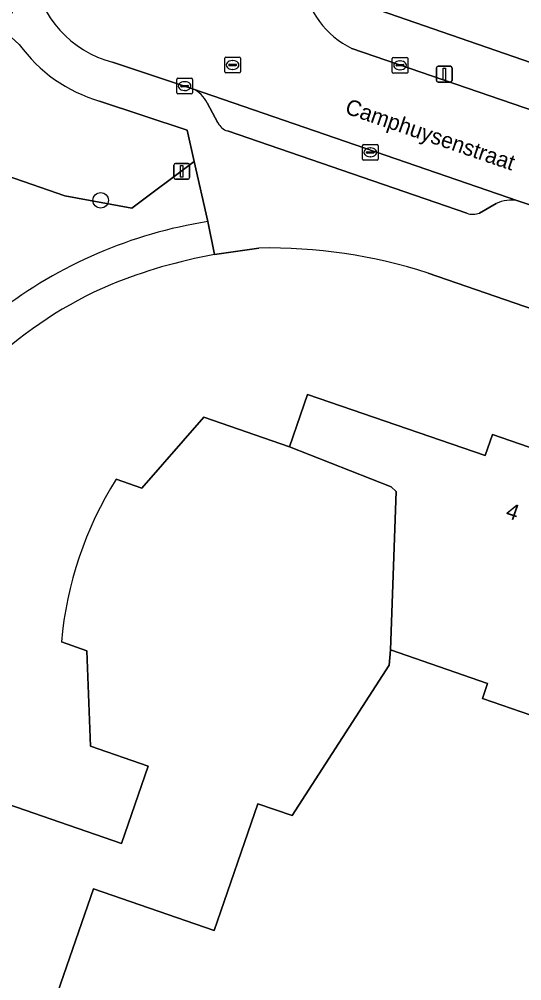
# Model space of a CAD drawing. Extents: x 160349 to 161355, y 381727 to 382854.
# Drawn here: x 160611.9 to 160643.7, y 381959.4 to 382020.3 of the extents above; entities that cross this region are included whole.
import ezdxf

# ---------------------------------------------------------------- set-up
doc = ezdxf.new("R2010")
doc.units = 0
for name, color, linetype in [('IMGEO_Boom', 7, 'Continuous'), ('IMGEO_Erf', 7, 'Continuous'), ('IMGEO_Groenvoorziening', 7, 'Continuous'), ('IMGEO_Kolk', 7, 'Continuous'), ('IMGEO_Lichtmast', 7, 'Continuous'), ('IMGEO_Openbare_ruimte_label', 7, 'Continuous'), ('IMGEO_Pand', 7, 'Continuous'), ('IMGEO_Pand_nummerreeks', 7, 'Continuous'), ('IMGEO_Parkeervlak_open', 7, 'Continuous'), ('IMGEO_Rijbaan_lokaal_open', 7, 'Continuous'), ('IMGEO_Rioolput', 7, 'Continuous'), ('IMGEO_Voetpad_open', 7, 'Continuous')]:
    doc.layers.add(name, color=color, linetype=linetype)

msp = doc.modelspace()

# ---------------------------------------------------------------- linework, layer by layer
at = {"layer": 'IMGEO_Boom'}
msp.add_circle((160617.013, 382008.859), 0.489, dxfattribs=at)
at = {"layer": 'IMGEO_Erf'}
for points in [[(160650.519, 382033.712), (160648.07, 382034.218), (160650.024, 382043.674), (160641.875, 382046.842), (160632.646, 382023.106), (160634.111, 382021.11), (160682.304, 382004.436)], [(160627.036, 382005.833), (160624.224, 382005.419)], [(160676.188, 381990.831), (160661.527, 381996.056), (160637.756, 382004.251)], [(160617.992, 381991.183), (160619.629, 381990.623), (160623.552, 381995.112), (160628.984, 381993.238), (160630.128, 381996.556), (160641.372, 381992.678), (160641.835, 381994.021), (160646.973, 381992.248), (160646.511, 381990.907), (160658.673, 381986.711), (160661.336, 381994.433), (160668.092, 381992.103), (160668.35, 381992.852), (160675.216, 381990.483), (160667.533, 381968.207), (160641.198, 381977.291), (160641.526, 381978.244), (160635.384, 381980.363)], [(160635.384, 381980.363), (160635.293, 381979.403), (160629.147, 381969.866), (160626.967, 381970.618), (160624.197, 381962.588), (160616.551, 381965.226), (160613.54, 381956.498), (160613.822, 381956.401), (160613.572, 381955.675), (160606.683, 381958.052), (160609.361, 381965.817), (160601.095, 381968.668), (160602.754, 381973.481), (160618.335, 381968.106), (160620.023, 381972.998), (160616.368, 381974.259), (160616.133, 381980.304), (160614.523, 381980.875)]]:
    msp.add_lwpolyline(points, dxfattribs=at)
for centre, radius, start, end in [((160627.666, 381972.988), 32.852, 72.11228, 91.09809), ((160630.084, 381972.854), 33.088, 100.20098, 112.11385), ((160627.701, 381979.922), 25.647, 113.12706, 153.69167), ((160637.67, 381978.823), 23.237, 147.86621, 174.93405)]:
    msp.add_arc(centre, radius, start, end, dxfattribs=at)
at = {"layer": 'IMGEO_Groenvoorziening'}
for points in [[(160611.853, 382018.745), (160610.821, 382019.688), (160609.956, 382018.614), (160608.46, 382016.757), (160605.07, 382012.549), (160600.93, 382007.409), (160599.614, 382005.776), (160597.93, 382003.354)], [(160622.943, 382011.327), (160622.502, 382013.309), (160616.946, 382015.154)], [(160593.801, 381995.937), (160590.164, 381986.55), (160595.677, 381984.32), (160600.512, 381995.895), (160603.366, 382002.7), (160611.086, 382010.42), (160614.745, 382009.139), (160618.989, 382008.371), (160622.943, 382011.327)], [(160623.793, 382007.511), (160622.943, 382011.327), (160618.989, 382008.371), (160614.745, 382009.139), (160611.086, 382010.42), (160603.366, 382002.7), (160600.512, 381995.895), (160595.677, 381984.32), (160598.403, 381983.217)]]:
    msp.add_lwpolyline(points, dxfattribs=at)
for centre, radius, start, end in [((160619.573, 382024.287), 9.503, 215.67264, 253.95315), ((160628.359, 381978.679), 29.191, 98.99987, 127.64836)]:
    msp.add_arc(centre, radius, start, end, dxfattribs=at)
at = {"layer": 'IMGEO_Kolk'}
for p, q in [((160635.484, 382016.992), (160635.484, 382017.844)), ((160635.559, 382017.918), (160636.411, 382017.918)), ((160635.743, 382017.412), (160635.743, 382017.424)), ((160636.181, 382017.375), (160635.783, 382017.375)), ((160635.786, 382017.461), (160636.184, 382017.461)), ((160635.972, 382017.698), (160635.997, 382017.698)), ((160636.227, 382017.424), (160636.227, 382017.412)), ((160636.485, 382017.844), (160636.485, 382016.992)), ((160636.411, 382016.918), (160635.559, 382016.918)), ((160635.995, 382017.138), (160635.97, 382017.138)), ((160621.829, 382015.674), (160621.829, 382016.526)), ((160621.904, 382016.6), (160622.756, 382016.6)), ((160622.131, 382016.143), (160622.529, 382016.143)), ((160622.317, 382016.38), (160622.342, 382016.38)), ((160622.83, 382016.526), (160622.83, 382015.674)), ((160622.756, 382015.6), (160621.904, 382015.6)), ((160622.088, 382016.094), (160622.088, 382016.106)), ((160622.526, 382016.057), (160622.128, 382016.057)), ((160622.34, 382015.82), (160622.315, 382015.82)), ((160622.572, 382016.106), (160622.572, 382016.094)), ((160633.596, 382011.471), (160633.596, 382012.323)), ((160633.671, 382012.397), (160634.523, 382012.397)), ((160633.855, 382011.891), (160633.855, 382011.903)), ((160634.293, 382011.854), (160633.895, 382011.854)), ((160633.898, 382011.94), (160634.296, 382011.94)), ((160634.084, 382012.177), (160634.109, 382012.177)), ((160634.339, 382011.903), (160634.339, 382011.891)), ((160634.597, 382012.323), (160634.597, 382011.471)), ((160634.523, 382011.397), (160633.671, 382011.397)), ((160634.107, 382011.617), (160634.082, 382011.617))]:
    msp.add_line(p, q, dxfattribs=at)
for points in [[(160635.484, 382016.992), (160635.484, 382017.844)], [(160635.559, 382017.918), (160636.411, 382017.918)], [(160636.485, 382017.844), (160636.485, 382016.992)], [(160636.411, 382016.918), (160635.559, 382016.918)], [(160621.829, 382015.674), (160621.829, 382016.526)], [(160621.904, 382016.6), (160622.756, 382016.6)], [(160622.83, 382016.526), (160622.83, 382015.674)], [(160622.756, 382015.6), (160621.904, 382015.6)], [(160633.596, 382011.471), (160633.596, 382012.323)], [(160633.671, 382012.397), (160634.523, 382012.397)], [(160634.597, 382012.323), (160634.597, 382011.471)], [(160634.523, 382011.397), (160633.671, 382011.397)]]:
    msp.add_lwpolyline(points, dxfattribs=at)
for centre, radius, start, end in [((160635.561, 382017.842), 0.0765, 91.55205, 178.44795), ((160635.561, 382017.842), 0.0765, 91.55205, 178.44795), ((160635.783, 382017.421), 0.0403, 85.87752, 175.75265), ((160635.78, 382017.411), 0.0366, 178.93798, 274.71019), ((160636.184, 382017.418), 0.043, 264.86636, 352.45326), ((160636.188, 382017.423), 0.0386, 1.73085, 96.63898), ((160636.409, 382017.842), 0.0765, 1.55205, 88.44795), ((160636.409, 382017.842), 0.0765, 1.55205, 88.44795), ((160635.561, 382016.994), 0.0765, 181.55205, 268.44795), ((160635.561, 382016.994), 0.0765, 181.55205, 268.44795), ((160636.409, 382016.994), 0.0765, 271.55205, 358.44795), ((160636.409, 382016.994), 0.0765, 271.55205, 358.44795), ((160621.906, 382016.524), 0.0765, 91.55205, 178.44795), ((160621.906, 382016.524), 0.0765, 91.55205, 178.44795), ((160622.128, 382016.103), 0.0403, 85.87752, 175.75265), ((160622.533, 382016.105), 0.0386, 1.73085, 96.63898), ((160622.754, 382016.524), 0.0765, 1.55205, 88.44795), ((160622.754, 382016.524), 0.0765, 1.55205, 88.44795), ((160621.906, 382015.676), 0.0765, 181.55205, 268.44795), ((160621.906, 382015.676), 0.0765, 181.55205, 268.44795), ((160622.125, 382016.093), 0.0366, 178.93798, 274.71019), ((160622.529, 382016.1), 0.043, 264.86636, 352.45326), ((160622.754, 382015.676), 0.0765, 271.55205, 358.44795), ((160622.754, 382015.676), 0.0765, 271.55205, 358.44795), ((160633.673, 382012.321), 0.0765, 91.55205, 178.44795), ((160633.673, 382012.321), 0.0765, 91.55205, 178.44795), ((160633.895, 382011.9), 0.0403, 85.87752, 175.75265), ((160633.892, 382011.89), 0.0366, 178.93798, 274.71019), ((160634.296, 382011.897), 0.043, 264.86636, 352.45326), ((160634.3, 382011.902), 0.0386, 1.73085, 96.63898), ((160634.521, 382012.321), 0.0765, 1.55205, 88.44795), ((160634.521, 382012.321), 0.0765, 1.55205, 88.44795), ((160633.673, 382011.473), 0.0765, 181.55205, 268.44795), ((160633.673, 382011.473), 0.0765, 181.55205, 268.44795), ((160634.521, 382011.473), 0.0765, 271.55205, 358.44795), ((160634.521, 382011.473), 0.0765, 271.55205, 358.44795)]:
    msp.add_arc(centre, radius, start, end, dxfattribs=at)
for centre, major_axis, ratio, start_param, end_param in [((160635.971, 382017.418), (-0.387, 0.002), 0.722429, 4.712389, 7.853982), ((160635.996, 382017.418), (-0.39, 0.002), 0.717154, 1.570796, 4.712389), ((160622.316, 382016.1), (-0.387, 0.002), 0.722429, 4.712389, 7.853982), ((160622.341, 382016.1), (-0.39, 0.002), 0.717154, 1.570796, 4.712389), ((160634.083, 382011.897), (-0.387, 0.002), 0.722429, 4.712389, 7.853982), ((160634.108, 382011.897), (-0.39, 0.002), 0.717154, 1.570796, 4.712389)]:
    msp.add_ellipse(centre, major_axis=major_axis, ratio=ratio, start_param=start_param, end_param=end_param, dxfattribs=at)
at = {"layer": 'IMGEO_Lichtmast'}
for p, q in [((160638.391, 382017.352), (160639.181, 382017.352)), ((160639.181, 382017.352), (160638.391, 382017.352)), ((160638.291, 382016.452), (160638.291, 382017.252)), ((160638.291, 382017.252), (160638.291, 382016.452)), ((160639.281, 382017.252), (160639.281, 382016.452)), ((160639.281, 382016.452), (160639.281, 382017.252)), ((160639.181, 382016.352), (160638.391, 382016.352)), ((160638.391, 382016.352), (160639.181, 382016.352)), ((160621.656, 382010.297), (160621.656, 382011.097)), ((160621.656, 382011.097), (160621.656, 382010.297)), ((160621.756, 382011.197), (160622.546, 382011.197)), ((160622.546, 382011.197), (160621.756, 382011.197)), ((160622.646, 382011.097), (160622.646, 382010.297)), ((160622.646, 382010.297), (160622.646, 382011.097)), ((160622.546, 382010.197), (160621.756, 382010.197)), ((160621.756, 382010.197), (160622.546, 382010.197))]:
    msp.add_line(p, q, dxfattribs=at)
for points in [[(160638.711, 382017.227), (160638.861, 382017.227), (160638.861, 382016.477), (160638.711, 382016.477), (160638.711, 382017.227)], [(160622.076, 382011.072), (160622.226, 382011.072), (160622.226, 382010.322), (160622.076, 382010.322), (160622.076, 382011.072)]]:
    msp.add_lwpolyline(points, dxfattribs=at)
for centre, start, end in [((160638.391, 382017.252), 90, 180), ((160638.391, 382017.252), 90, 180), ((160639.181, 382017.252), 0, 90), ((160639.181, 382017.252), 360, 90), ((160638.391, 382016.452), 180, 270), ((160638.391, 382016.452), 180, 270), ((160639.181, 382016.452), 270, 0), ((160639.181, 382016.452), 270, 0), ((160621.756, 382011.097), 90, 180), ((160621.756, 382011.097), 90, 180), ((160622.546, 382011.097), 0, 90), ((160622.546, 382011.097), 360, 90), ((160621.756, 382010.297), 180, 270), ((160621.756, 382010.297), 180, 270), ((160622.546, 382010.297), 270, 0), ((160622.546, 382010.297), 270, 0)]:
    msp.add_arc(centre, 0.1, start, end, dxfattribs=at)
at = {"layer": 'IMGEO_Pand'}
msp.add_lwpolyline([(160628.984, 381993.238), (160635.411, 381990.698), (160635.73, 381990.411), (160635.384, 381980.363), (160641.526, 381978.244), (160641.198, 381977.291), (160667.533, 381968.207), (160675.216, 381990.483), (160668.35, 381992.852), (160668.092, 381992.103), (160661.336, 381994.433), (160658.673, 381986.711), (160646.511, 381990.907), (160646.973, 381992.248), (160641.835, 381994.021), (160641.372, 381992.678), (160630.128, 381996.556)], close=True, dxfattribs=at)
msp.add_lwpolyline([(160614.523, 381980.875), (160616.133, 381980.304), (160616.368, 381974.259), (160620.023, 381972.998), (160618.335, 381968.106), (160602.754, 381973.481), (160601.095, 381968.668), (160609.361, 381965.817), (160606.683, 381958.052), (160613.572, 381955.675), (160613.822, 381956.401), (160613.54, 381956.498), (160616.551, 381965.226), (160624.197, 381962.588), (160626.967, 381970.618), (160629.147, 381969.866), (160635.293, 381979.403), (160635.384, 381980.363), (160635.73, 381990.411), (160635.411, 381990.698), (160628.984, 381993.238), (160623.552, 381995.112), (160619.629, 381990.623), (160617.992, 381991.183)], dxfattribs=at)
msp.add_arc((160637.67, 381978.823), 23.237, 147.86621, 174.93405, dxfattribs=at)
at = {"layer": 'IMGEO_Parkeervlak_open'}
for points in [[(160643.443, 382008.836), (160622.826, 382015.925)], [(160623.753, 382015.029), (160624.446, 382013.762)], [(160625.046, 382013.257), (160640.209, 382008.041)], [(160641.014, 382008.055), (160642.071, 382008.652)]]:
    msp.add_lwpolyline(points, dxfattribs=at)
for centre, radius, start, end in [((160622.134, 382014.281), 1.783, 24.783, 67.16543), ((160625.329, 382014.202), 0.986, 206.48618, 253.34142), ((160643.026, 382006.736), 2.141, 78.77412, 116.50269), ((160640.594, 382009.076), 1.104, 249.61011, 292.38259)]:
    msp.add_arc(centre, radius, start, end, dxfattribs=at)
at = {"layer": 'IMGEO_Rijbaan_lokaal_open'}
msp.add_lwpolyline([(160617.768, 382017.607), (160622.826, 382015.925), (160643.443, 382008.836), (160645.595, 382008.105), (160651.992, 382005.892), (160652.864, 382005.581), (160654.79, 382010.98), (160632.934, 382018.486)], dxfattribs=at)
for centre, radius, start, end in [((160619.555, 382024.303), 6.93, 189.22598, 255.05942), ((160635.405, 382023.571), 5.653, 189.22878, 244.07974)]:
    msp.add_arc(centre, radius, start, end, dxfattribs=at)
at = {"layer": 'IMGEO_Rioolput'}
for p, q in [((160624.87, 382017.01), (160624.87, 382017.862)), ((160624.945, 382017.936), (160625.797, 382017.936)), ((160625.129, 382017.43), (160625.129, 382017.442)), ((160625.567, 382017.393), (160625.169, 382017.393)), ((160625.172, 382017.479), (160625.57, 382017.479)), ((160625.358, 382017.716), (160625.383, 382017.716)), ((160625.613, 382017.442), (160625.613, 382017.43)), ((160625.871, 382017.862), (160625.871, 382017.01)), ((160625.797, 382016.936), (160624.945, 382016.936)), ((160625.381, 382017.156), (160625.356, 382017.156))]:
    msp.add_line(p, q, dxfattribs=at)
for points in [[(160624.87, 382017.01), (160624.87, 382017.862)], [(160624.945, 382017.936), (160625.797, 382017.936)], [(160625.871, 382017.862), (160625.871, 382017.01)], [(160625.797, 382016.936), (160624.945, 382016.936)]]:
    msp.add_lwpolyline(points, dxfattribs=at)
for centre, radius, start, end in [((160624.947, 382017.86), 0.0765, 91.55205, 178.44795), ((160624.947, 382017.86), 0.0765, 91.55205, 178.44795), ((160625.169, 382017.439), 0.0403, 85.87752, 175.75265), ((160625.166, 382017.429), 0.0366, 178.93798, 274.71019), ((160625.57, 382017.436), 0.043, 264.86636, 352.45326), ((160625.574, 382017.441), 0.0386, 1.73085, 96.63898), ((160625.795, 382017.86), 0.0765, 1.55205, 88.44795), ((160625.795, 382017.86), 0.0765, 1.55205, 88.44795), ((160624.947, 382017.012), 0.0765, 181.55205, 268.44795), ((160624.947, 382017.012), 0.0765, 181.55205, 268.44795), ((160625.795, 382017.012), 0.0765, 271.55205, 358.44795), ((160625.795, 382017.012), 0.0765, 271.55205, 358.44795)]:
    msp.add_arc(centre, radius, start, end, dxfattribs=at)
for centre, major_axis, ratio, start_param, end_param in [((160625.357, 382017.436), (-0.387, 0.002), 0.722429, 4.712389, 7.853982), ((160625.382, 382017.436), (-0.39, 0.002), 0.717154, 1.570796, 4.712389)]:
    msp.add_ellipse(centre, major_axis=major_axis, ratio=ratio, start_param=start_param, end_param=end_param, dxfattribs=at)
at = {"layer": 'IMGEO_Voetpad_open'}
for points in [[(160612.714, 382023.192), (160610.821, 382019.688), (160611.853, 382018.745)], [(160632.934, 382018.486), (160654.79, 382010.98), (160659.366, 382009.375), (160683.761, 382001.128), (160682.304, 382004.436), (160634.111, 382021.11)], [(160622.826, 382015.925), (160617.768, 382017.607)], [(160616.946, 382015.154), (160622.502, 382013.309), (160622.943, 382011.327), (160623.793, 382007.511), (160624.224, 382005.419), (160627.036, 382005.833)], [(160624.446, 382013.762), (160623.753, 382015.029)], [(160640.209, 382008.041), (160625.046, 382013.257)], [(160677.98, 381986.62), (160680.699, 381995.904), (160678.403, 381996.784), (160664.642, 382001.534), (160664.29, 382000.53), (160658.897, 382002.372), (160659.251, 382003.39), (160657.469, 382004.007), (160652.864, 382005.581), (160651.992, 382005.892), (160651.652, 382004.861), (160645.239, 382007.063), (160645.595, 382008.105), (160643.443, 382008.836)], [(160642.071, 382008.652), (160641.014, 382008.055)], [(160624.224, 382005.419), (160623.793, 382007.511)], [(160637.756, 382004.251), (160661.527, 381996.056), (160676.188, 381990.831)]]:
    msp.add_lwpolyline(points, dxfattribs=at)
for centre, radius, start, end in [((160619.555, 382024.303), 6.93, 189.22598, 255.05942), ((160635.405, 382023.571), 5.653, 189.22878, 244.07974), ((160619.573, 382024.287), 9.503, 215.67264, 253.95315), ((160622.134, 382014.281), 1.783, 24.783, 67.16543), ((160625.329, 382014.202), 0.986, 206.48618, 253.34142), ((160643.026, 382006.736), 2.141, 78.77412, 116.50269), ((160640.594, 382009.076), 1.104, 249.61011, 292.38259), ((160628.359, 381978.679), 29.191, 98.99987, 127.64836), ((160627.666, 381972.988), 32.852, 72.11228, 91.09809), ((160630.084, 381972.854), 33.088, 100.20098, 112.11385), ((160627.701, 381979.922), 25.647, 113.12706, 153.69167)]:
    msp.add_arc(centre, radius, start, end, dxfattribs=at)

# ---------------------------------------------------------------- texts
at = {"layer": 'IMGEO_Openbare_ruimte_label'}
msp.add_text('Camphuysenstraat', height=1, rotation=341.03975, dxfattribs=at).set_placement((160632.432, 382014.384))
at = {"layer": 'IMGEO_Pand_nummerreeks'}
msp.add_text('4', height=1, rotation=340.98505, dxfattribs=at).set_placement((160642.613, 381988.782))

doc.saveas('drawing.dxf')
